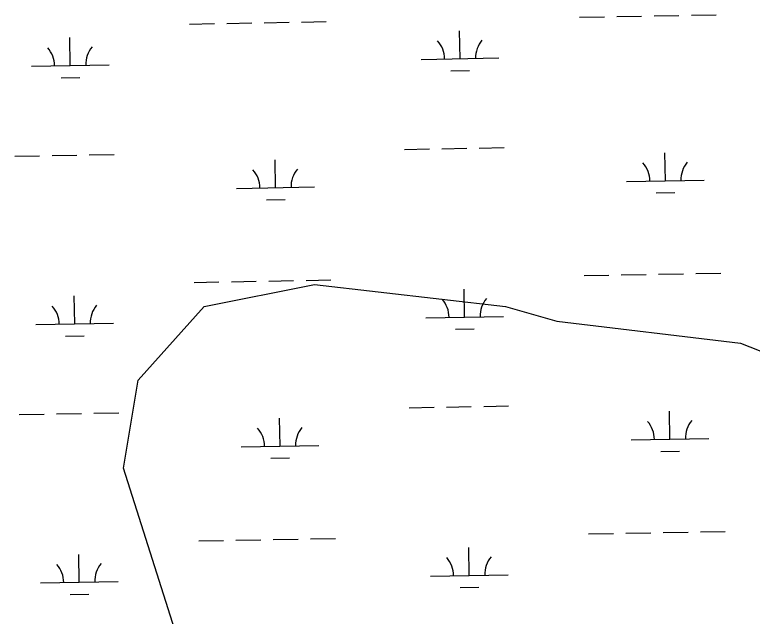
# Model space of a CAD drawing. Extents: x 3903937 to 3942190, y 260677 to 286651.
# Drawn here: x 3921121 to 3922070, y 271070 to 271845 of the extents above; entities that cross this region are included whole.
import ezdxf

# ---------------------------------------------------------------- set-up
doc = ezdxf.new("R2010")
doc.units = 0
doc.layers.add('V-SITE-VEGE', color=7, linetype='Continuous')
doc.layers.add('V-WETL-SWMP', color=7, linetype='Continuous')

msp = doc.modelspace()

# ---------------------------------------------------------------- linework, layer by layer
at = {"layer": 'V-SITE-VEGE'}
msp.add_lwpolyline([(3922310.555, 270049.748), (3922055.213, 269992.975), (3921913.3540000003, 269992.975), (3921695.838, 270021.36), (3921506.693, 270040.284), (3921355.376, 270106.518), (3921222.973, 270238.989), (3921175.6890000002, 270324.145), (3921270.259, 270371.454), (3921402.663, 270409.303), (3921535.0640000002, 270522.846), (3921610.721, 270683.7), (3921658.007, 270797.243), (3921629.636, 270901.327), (3921487.775, 270986.484), (3921327.003, 271052.719), (3921260.804, 271260.882), (3921279.717, 271374.425), (3921364.8340000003, 271469.044), (3921506.693, 271497.43200000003), (3921752.58, 271469.044), (3921818.781, 271450.121), (3922055.213, 271421.73600000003), (3922320.017, 271317.652)], dxfattribs=at)
at = {"layer": 'V-WETL-SWMP'}
for p, q in [((3921489.909201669, 271835.30264475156), (3921521.9042456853, 271835.86581292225)), ((3921847.7617708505, 271841.6014695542), (3921879.7568148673, 271842.16463772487)), ((3921895.7543368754, 271842.4462218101), (3921927.7493808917, 271843.0093899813)), ((3921943.7469029, 271843.2909740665), (3921975.7419469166, 271843.85414223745)), ((3921991.7394689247, 271844.1357263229), (3922023.734512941, 271844.6988944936)), ((3921345.931503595, 271832.76838798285), (3921377.926547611, 271833.33155615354)), ((3921393.9240696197, 271833.61314023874), (3921425.919113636, 271834.17630840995)), ((3921441.916635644, 271834.45789249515), (3921473.911679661, 271835.02106066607)), ((3921694.0867219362, 271788.14666276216), (3921693.4531577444, 271824.1410872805)), ((3921192.2564546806, 271779.3135811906), (3921191.6228904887, 271815.3080057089)), ((3921644.0944656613, 271787.26671249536), (3921744.0789782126, 271789.026613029)), ((3921142.264198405, 271778.43363092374), (3921242.2487109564, 271780.19353145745)), ((3921682.360150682, 271772.50686456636), (3921706.356433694, 271772.9292406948)), ((3921180.5298834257, 271763.67378299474), (3921204.526166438, 271764.0961591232)), ((3921216.8764441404, 271664.29705539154), (3921248.8714881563, 271664.860223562)), ((3921622.721579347, 271671.44063245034), (3921654.7166233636, 271672.003800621)), ((3921670.7141453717, 271672.28538470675), (3921702.709189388, 271672.84855287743)), ((3921718.706711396, 271673.13013696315), (3921750.7017554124, 271673.6933051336)), ((3921958.330842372, 271630.9107446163), (3921957.6972781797, 271666.90516913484)), ((3921120.891312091, 271662.6075508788), (3921152.886356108, 271663.17071904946)), ((3921168.8838781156, 271663.4523031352), (3921200.8789221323, 271664.0154713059)), ((3921456.5005751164, 271622.0776630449), (3921455.867010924, 271658.0720875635)), ((3921908.3385860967, 271630.0307943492), (3922008.323098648, 271631.79069488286)), ((3921406.508318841, 271621.1977127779), (3921506.4928313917, 271622.95761331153)), ((3921946.604271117, 271615.27094642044), (3921970.600554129, 271615.69332254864)), ((3921444.7740038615, 271606.4378648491), (3921468.7702868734, 271606.8602409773)), ((3921853.6165199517, 271508.9779924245), (3921885.611563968, 271509.5411605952)), ((3921901.6090859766, 271509.8227446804), (3921933.6041299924, 271510.3859128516)), ((3921949.601652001, 271510.6674969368), (3921981.5966960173, 271511.2306651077)), ((3921997.5942180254, 271511.5122491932), (3922029.589262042, 271512.0754173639)), ((3921351.786252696, 271500.1449108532), (3921383.781296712, 271500.70807902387)), ((3921399.778818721, 271500.98966310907), (3921431.7738627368, 271501.5528312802)), ((3921447.7713847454, 271501.8344153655), (3921479.7664287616, 271502.3975835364)), ((3921495.7639507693, 271502.6791676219), (3921527.7589947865, 271503.2423357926)), ((3921699.941471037, 271455.5231856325), (3921699.307906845, 271491.5176101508)), ((3921198.1112037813, 271446.6901040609), (3921197.4776395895, 271482.68452857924)), ((3921649.9492147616, 271454.6432353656), (3921749.9337273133, 271456.40313589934)), ((3921148.118947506, 271445.81015379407), (3921248.103460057, 271447.5700543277)), ((3921688.214899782, 271439.8833874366), (3921712.2111827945, 271440.30576356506)), ((3921186.3846325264, 271431.05030586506), (3921210.380915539, 271431.4726819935)), ((3921628.576328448, 271338.81715532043), (3921660.5713724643, 271339.3803234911)), ((3921676.568894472, 271339.6619075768), (3921708.563938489, 271340.22507574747)), ((3921724.561460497, 271340.5066598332), (3921756.556504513, 271341.06982800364)), ((3921964.185591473, 271298.28726748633), (3921963.552027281, 271334.28169200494)), ((3921126.746061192, 271329.9840737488), (3921158.7411052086, 271330.5472419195)), ((3921174.7386272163, 271330.8288260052), (3921206.733671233, 271331.3919941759)), ((3921222.731193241, 271331.67357826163), (3921254.7262372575, 271332.2367464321)), ((3921462.355324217, 271289.454185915), (3921461.7217600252, 271325.4486104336)), ((3921914.1933351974, 271297.40731721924), (3922014.1778477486, 271299.16721775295)), ((3921412.3630679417, 271288.5742356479), (3921512.347580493, 271290.3341361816)), ((3921952.459020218, 271282.6474692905), (3921976.4553032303, 271283.0698454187)), ((3921450.628752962, 271273.81438771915), (3921474.6250359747, 271274.23676384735)), ((3921859.4712690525, 271176.35451529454), (3921891.4663130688, 271176.91768346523)), ((3921907.4638350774, 271177.1992675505), (3921939.4588790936, 271177.76243572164)), ((3921955.4564011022, 271178.04401980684), (3921987.451445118, 271178.6071879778)), ((3922003.4489671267, 271178.88877206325), (3922035.444011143, 271179.45194023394)), ((3921357.641001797, 271167.5214337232), (3921389.636045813, 271168.0846018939)), ((3921405.6335678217, 271168.36618597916), (3921437.628611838, 271168.9293541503)), ((3921453.6261338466, 271169.2109382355), (3921485.6211778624, 271169.77410640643)), ((3921501.6186998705, 271170.0556904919), (3921533.613743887, 271170.6188586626)), ((3921705.796220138, 271122.8997085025), (3921705.162655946, 271158.8941330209)), ((3921203.9659528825, 271114.06662693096), (3921203.33238869, 271150.06105144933)), ((3921655.8039638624, 271122.0197582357), (3921755.7884764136, 271123.7796587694)), ((3921153.9736966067, 271113.1866766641), (3921253.958209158, 271114.9465771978)), ((3921694.0696488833, 271107.2599103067), (3921718.0659318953, 271107.68228643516)), ((3921192.2393816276, 271098.4268287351), (3921216.2356646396, 271098.84920486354))]:
    msp.add_line(p, q, dxfattribs=at)
for centre, radius, start, end in [((3921638.843985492, 271787.64917168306), 35.24628790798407, 0.23658072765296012, 41.78023906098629), ((3921749.312746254, 271789.5936131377), 35.24628790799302, 140.23657772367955, 181.78023605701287), ((3921137.0137182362, 271778.8160901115), 35.24628790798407, 0.23658072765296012, 41.78023906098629), ((3921247.4824789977, 271780.76053156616), 35.24628790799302, 140.23657772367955, 181.78023605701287), ((3921511.726599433, 271623.5246134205), 35.24628790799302, 140.23657772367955, 181.78023605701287), ((3921903.0881059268, 271630.413253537), 35.24628790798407, 0.23658072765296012, 41.78023906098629), ((3922013.5568666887, 271632.3576949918), 35.24628790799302, 140.23657772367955, 181.78023605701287), ((3921401.2578386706, 271621.5801719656), 35.24628790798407, 0.23658072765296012, 41.78023906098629), ((3921644.6987345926, 271455.0256945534), 35.24628790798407, 0.23658072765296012, 41.78023906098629), ((3921755.1674953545, 271456.97013600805), 35.24628790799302, 140.23657772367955, 181.78023605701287), ((3921142.8684673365, 271446.1926129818), 35.24628790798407, 0.23658072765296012, 41.78023906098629), ((3921253.337228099, 271448.13705443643), 35.24628790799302, 140.23657772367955, 181.78023605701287), ((3921908.942855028, 271297.789776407), 35.24628790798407, 0.23658072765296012, 41.78023906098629), ((3922019.41161579, 271299.7342178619), 35.24628790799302, 140.23657772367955, 181.78023605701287), ((3921407.112587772, 271288.9566948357), 35.24628790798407, 0.23658072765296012, 41.78023906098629), ((3921517.581348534, 271290.9011362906), 35.24628790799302, 140.23657772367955, 181.78023605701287), ((3921650.5534836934, 271122.4022174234), 35.24628790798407, 0.23658072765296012, 41.78023906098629), ((3921761.0222444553, 271124.3466588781), 35.24628790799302, 140.23657772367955, 181.78023605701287), ((3921148.7232164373, 271113.56913585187), 35.24628790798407, 0.23658072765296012, 41.78023906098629), ((3921259.1919771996, 271115.5135773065), 35.24628790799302, 140.23657772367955, 181.78023605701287)]:
    msp.add_arc(centre, radius, start, end, dxfattribs=at)

doc.saveas('drawing.dxf')
